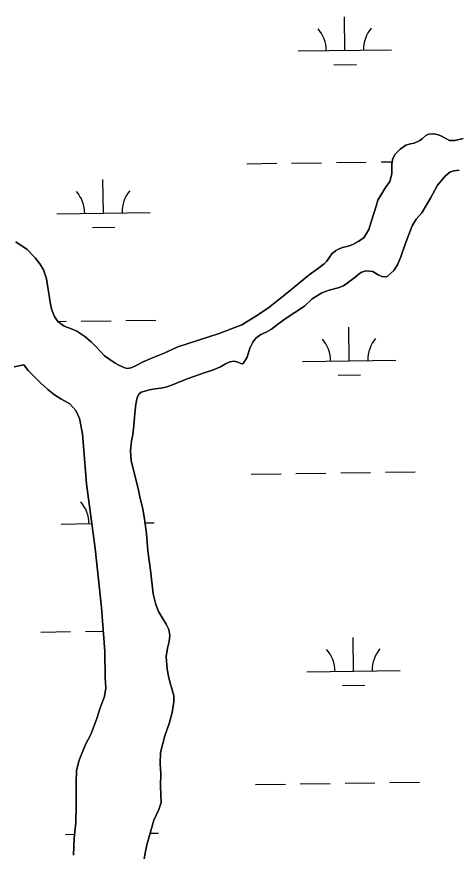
# Model space of a CAD drawing. Extents: x 3767014 to 3805179, y 361544 to 387384.
# Drawn here: x 3783612 to 3784085, y 368500 to 369398 of the extents above; entities that cross this region are included whole.
import ezdxf

# ---------------------------------------------------------------- set-up
doc = ezdxf.new("R2010")
doc.units = 0
doc.layers.add('V-TOPO-SHOR', color=7, linetype='Continuous')
doc.layers.add('V-WETL-SWMP', color=7, linetype='Continuous')

msp = doc.modelspace()

# ---------------------------------------------------------------- linework, layer by layer
at = {"layer": 'V-TOPO-SHOR'}
for points in [[(3783610.626, 369156.121), (3783622.58, 369147.993), (3783631.323, 369139.098), (3783636.277, 369132.852), (3783640.356, 369126.292), (3783643.238, 369116.667), (3783644.837, 369107.402), (3783646.425, 369098.722), (3783647.485, 369091.403), (3783648.968, 369082.918), (3783651.876, 369076.231), (3783655.731, 369070.937), (3783662.219, 369066.003), (3783669.141, 369063.335), (3783675.772, 369060.56), (3783684.44, 369054.7), (3783691.145, 369048.988), (3783696.76, 369043.641), (3783705.712, 369034.165), (3783717.173, 369026.317), (3783720.849, 369024.156), (3783727.39, 369021.084), (3783730.049, 369020.562), (3783734.151, 369021.056), (3783740.348, 369023.952), (3783747.213, 369027.55), (3783755.349, 369031.277), (3783769.509, 369037.014), (3783784.13, 369043.842), (3783828.545, 369058.063), (3783853.002, 369067.287), (3783867.86, 369076.471), (3783881.351, 369085.521), (3783902.965, 369102.708), (3783925.043, 369120.982), (3783933.997, 369127.275), (3783941.015, 369132.641), (3783943.978, 369135.654), (3783946.907, 369139.936), (3783949.275, 369143.326), (3783953.205, 369146.754), (3783955.724, 369147.893), (3783960.664, 369150.17), (3783966.99, 369151.796), (3783971.749, 369153.383), (3783977.748, 369156.47), (3783983.519, 369160.725), (3783988.987, 369169.382), (3783991.521, 369177.869), (3783994.808, 369187.55), (3783996.891, 369194.46), (3783998.691, 369200.87), (3784006.877, 369214.491), (3784011.612, 369221.074), (3784013.563, 369229.251), (3784013.653, 369233.564), (3784013.596, 369239.831), (3784014.729, 369245.541), (3784017.358, 369250.112), (3784022.517, 369255.431), (3784028.876, 369259.701), (3784033.834, 369261.196), (3784037.535, 369262.071), (3784043.837, 369264.774), (3784046.335, 369266.695), (3784050.069, 369270.218)], [(3784050.069, 369270.218), (3784053.465, 369271.573), (3784058.74, 369272.096), (3784063.664, 369271.043), (3784067.534, 369268.983), (3784075.671, 369264.776), (3784081.453, 369264.723), (3784090.212, 369266.996)], [(3784085.762, 369232.993), (3784080.191, 369232.465), (3784075.821, 369230.986), (3784071.219, 369226.954), (3784062.84, 369217.148), (3784055.154, 369203.146), (3784045.942, 369187.441), (3784039.745, 369180.529), (3784035.413, 369173.468), (3784031.924, 369164.076), (3784028.168, 369153.6), (3784023.402, 369140.26), (3784019.695, 369131.744), (3784016.027, 369125.58), (3784008.546, 369119.126), (3784003.85, 369118.911), (3783999.193, 369121.049), (3783993.329, 369124.433), (3783985.67, 369125.221), (3783980.425, 369123.427), (3783974.475, 369118.383), (3783967.363, 369112.917), (3783961.78, 369108.958), (3783956.047, 369107.055), (3783946.414, 369104.467), (3783938.648, 369101.628), (3783928.231, 369095.005), (3783919.9, 369087.257), (3783899.172, 369073.814), (3783891.197, 369067.545), (3783884.754, 369062.683), (3783878.86, 369059.405), (3783873.142, 369056.912), (3783867.752, 369053.056), (3783864.524, 369048.864), (3783861.452, 369042.421), (3783858.458, 369032.746), (3783854.981, 369026.782), (3783853.836, 369025.58), (3783851.872, 369025.826), (3783848.601, 369027.31), (3783844.659, 369028.291), (3783840.167, 369027.691), (3783835.424, 369025.418), (3783830.116, 369022.252), (3783821.389, 369018.606), (3783813.418, 369016.157), (3783795.156, 369009.927), (3783787.204, 369006.693), (3783778.48, 369002.952), (3783771.394, 369000.328), (3783766.032, 368999.314), (3783759.878, 368998.671), (3783756.07, 368998.09), (3783754.026, 368997.549), (3783744.882, 368994.972), (3783742.672, 368993.252), (3783740.71, 368989.384), (3783739.125, 368982.193), (3783737.995, 368972.467), (3783736.942, 368959.511), (3783735.814, 368949.689), (3783734.706, 368943), (3783733.405, 368932.193), (3783734.345, 368921.933), (3783736.76, 368911.412)], [(3783619.233, 369024.494), (3783608.84, 369022.367)], [(3783695.699, 368827.635), (3783686.447, 368896.855), (3783681.984, 368950.621), (3783678.744, 368966.8), (3783674.712, 368975.418), (3783668.264, 368982.607), (3783658.827, 368987.956), (3783652.161, 368992.101), (3783644.766, 368998.09), (3783636.549, 369005.528), (3783623.698, 369018.238), (3783619.233, 369024.494)], [(3783736.76, 368911.412), (3783741.554, 368891.743), (3783743.973, 368881.126), (3783746.693, 368870.124), (3783748.437, 368859.002), (3783750.582, 368843.578), (3783752.218, 368824.909), (3783754.975, 368804.504), (3783757.764, 368778.812), (3783760.586, 368767.618), (3783763.613, 368760.149), (3783767.81, 368752.809), (3783771.686, 368746.538), (3783774.67, 368740.734), (3783775.713, 368734.295), (3783774.887, 368728.005), (3783773.013, 368720.612), (3783771.662, 368711.861), (3783772.78, 368698.273), (3783774.334, 368690.867), (3783775.766, 368684.535), (3783778.32, 368676.273), (3783779.95, 368669.748), (3783780.112, 368663.19), (3783778.039, 368651.971), (3783775, 368640.142), (3783770.337, 368626.705), (3783765.585, 368608.859), (3783765.198, 368596.8), (3783765.956, 368585.948), (3783765.776, 368573.404), (3783766.124, 368563.324), (3783766.22, 368555.392), (3783763.961, 368547.695), (3783758.657, 368536.399), (3783755.843, 368527.414), (3783750.887, 368509.955), (3783749.4, 368502.668), (3783748.118, 368495.095)], [(3783672.379, 368498.718), (3783673.202, 368516.957), (3783674.755, 368533.452), (3783675.279, 368551.88), (3783675.381, 368567.555), (3783675.252, 368576.759), (3783675.721, 368589.505), (3783678.283, 368600.735), (3783685.216, 368617.559), (3783690.825, 368628.374), (3783697.264, 368645.283), (3783700.998, 368656.737), (3783705.493, 368668.994), (3783706.931, 368678.237), (3783706.279, 368688.801), (3783706.073, 368717.008), (3783702.36, 368764.226), (3783695.699, 368827.635)]]:
    msp.add_lwpolyline(points, dxfattribs=at)
at = {"layer": 'V-WETL-SWMP'}
for p, q in [((3783963.45, 369361.511), (3783962.95, 369397.507)), ((3783913.455, 369360.816), (3784013.445, 369362.205)), ((3783951.665, 369345.914), (3783975.663, 369346.248)), ((3783906.279, 369240.634), (3783938.276, 369241.078)), ((3783954.275, 369241.301), (3783986.272, 369241.745)), ((3784002.27, 369241.967), (3784014.053, 369242.131)), ((3783858.284, 369239.967), (3783890.281, 369240.412)), ((3783704.412, 369187.083), (3783703.912, 369223.079)), ((3783654.416, 369186.388), (3783754.407, 369187.777)), ((3783692.627, 369171.487), (3783716.625, 369171.82)), ((3783655.711, 369070.963), (3783664.611, 369071.087)), ((3783680.609, 369071.309), (3783712.606, 369071.754)), ((3783728.605, 369071.976), (3783760.602, 369072.42)), ((3783968.071, 369028.868), (3783967.571, 369064.864)), ((3783918.075, 369028.173), (3784018.066, 369029.562)), ((3783956.286, 369013.272), (3783980.284, 369013.605)), ((3783958.895, 368908.658), (3783990.892, 368909.102)), ((3784006.891, 368909.324), (3784038.888, 368909.769)), ((3783862.905, 368907.324), (3783894.902, 368907.769)), ((3783910.9, 368907.991), (3783942.897, 368908.435)), ((3783748.994, 368854.995), (3783759.028, 368855.134)), ((3783659.037, 368853.745), (3783692.148, 368854.205)), ((3783637.235, 368737.999), (3783669.232, 368738.444)), ((3783685.23, 368738.666), (3783704.348, 368738.932)), ((3783972.691, 368696.225), (3783972.191, 368732.221)), ((3783922.696, 368695.53), (3784022.687, 368696.919)), ((3783960.907, 368680.629), (3783984.905, 368680.962)), ((3784011.512, 368576.682), (3784043.509, 368577.126)), ((3783867.526, 368574.681), (3783899.522, 368575.126)), ((3783915.521, 368575.348), (3783947.518, 368575.793)), ((3783963.516, 368576.015), (3783995.513, 368576.459)), ((3783663.658, 368521.103), (3783673.605, 368521.241)), ((3783754.409, 368522.363), (3783763.648, 368522.492))]:
    msp.add_line(p, q, dxfattribs=at)
for points in [[(3784090.212, 369266.996), (3784081.452, 369264.723), (3784075.671, 369264.776), (3784067.535, 369268.983), (3784063.664, 369271.042), (3784058.74, 369272.096), (3784053.464, 369271.574), (3784050.069, 369270.217), (3784046.336, 369266.696), (3784043.836, 369264.773), (3784037.536, 369262.071), (3784033.835, 369261.196), (3784028.877, 369259.702), (3784022.517, 369255.431), (3784017.359, 369250.112), (3784014.729, 369245.541), (3784013.597, 369239.832), (3784013.654, 369233.564), (3784013.564, 369229.252), (3784011.611, 369221.074), (3784006.876, 369214.492), (3783998.69, 369200.87), (3783996.89, 369194.459), (3783994.807, 369187.55), (3783991.52, 369177.87), (3783988.987, 369169.383), (3783983.519, 369160.726), (3783977.747, 369156.469), (3783971.75, 369153.383), (3783966.99, 369151.796), (3783960.663, 369150.17), (3783955.724, 369147.893), (3783953.205, 369146.754), (3783949.274, 369143.326), (3783946.908, 369139.937), (3783943.978, 369135.653), (3783941.015, 369132.641), (3783933.997, 369127.276)], [(3783858.459, 369032.746), (3783861.452, 369042.42), (3783864.525, 369048.863), (3783867.752, 369053.056), (3783873.143, 369056.912), (3783878.86, 369059.404), (3783884.754, 369062.684), (3783891.197, 369067.545), (3783899.173, 369073.815), (3783919.901, 369087.257), (3783928.231, 369095.005), (3783938.647, 369101.629), (3783946.413, 369104.466), (3783956.047, 369107.055), (3783961.779, 369108.959), (3783967.362, 369112.917), (3783974.476, 369118.383), (3783980.425, 369123.427), (3783985.67, 369125.222), (3783993.33, 369124.432), (3783999.192, 369121.05), (3784003.849, 369118.912), (3784008.546, 369119.126), (3784016.027, 369125.58), (3784019.695, 369131.744), (3784023.402, 369140.259), (3784028.167, 369153.601), (3784031.924, 369164.076), (3784035.414, 369173.468), (3784039.746, 369180.53), (3784045.942, 369187.442), (3784055.154, 369203.146), (3784062.84, 369217.147), (3784071.218, 369226.954), (3784075.82, 369230.986), (3784080.191, 369232.465), (3784085.762, 369232.994)], [(3783933.997, 369127.276), (3783925.043, 369120.982), (3783902.965, 369102.707), (3783881.35, 369085.521), (3783867.86, 369076.47), (3783853.002, 369067.287), (3783828.545, 369058.063), (3783784.131, 369043.841), (3783769.509, 369037.014), (3783755.349, 369031.277), (3783747.213, 369027.55), (3783740.347, 369023.952), (3783734.15, 369021.056), (3783730.048, 369020.563), (3783727.39, 369021.085), (3783720.849, 369024.156), (3783717.172, 369026.318), (3783705.713, 369034.166), (3783696.761, 369043.642), (3783691.144, 369048.989), (3783684.44, 369054.7), (3783675.773, 369060.559), (3783669.142, 369063.334), (3783662.219, 369066.004), (3783655.73, 369070.937), (3783651.877, 369076.23), (3783648.969, 369082.917), (3783647.486, 369091.402), (3783646.424, 369098.722), (3783644.838, 369107.401), (3783643.238, 369116.667), (3783640.356, 369126.293), (3783636.276, 369132.853), (3783631.322, 369139.098), (3783622.58, 369147.992), (3783610.625, 369156.121)], [(3783748.119, 368495.095), (3783749.401, 368502.669), (3783750.886, 368509.954), (3783755.843, 368527.415), (3783758.657, 368536.398), (3783763.962, 368547.696), (3783766.221, 368555.392), (3783766.123, 368563.324), (3783765.776, 368573.404), (3783765.956, 368585.947), (3783765.198, 368596.801), (3783765.586, 368608.859), (3783770.337, 368626.706), (3783775, 368640.143), (3783778.039, 368651.972), (3783780.112, 368663.19), (3783779.95, 368669.749), (3783778.32, 368676.272), (3783775.765, 368684.535), (3783774.335, 368690.867), (3783772.781, 368698.273), (3783771.662, 368711.861), (3783773.013, 368720.612), (3783774.887, 368728.005), (3783775.712, 368734.294), (3783774.671, 368740.733), (3783771.687, 368746.537), (3783767.81, 368752.808), (3783763.613, 368760.149), (3783760.587, 368767.617), (3783757.764, 368778.812), (3783754.975, 368804.505), (3783752.218, 368824.909), (3783750.581, 368843.578), (3783748.437, 368859.002), (3783746.693, 368870.125), (3783743.973, 368881.127), (3783741.555, 368891.744), (3783736.76, 368911.412), (3783734.345, 368921.932), (3783733.406, 368932.194), (3783734.706, 368943.001), (3783735.814, 368949.689), (3783736.943, 368959.512), (3783737.995, 368972.468), (3783739.126, 368982.194), (3783740.711, 368989.383), (3783742.673, 368993.252), (3783744.883, 368994.972), (3783754.027, 368997.548), (3783756.071, 368998.089), (3783759.877, 368998.672), (3783766.032, 368999.314), (3783771.394, 369000.328), (3783778.48, 369002.952), (3783787.204, 369006.694), (3783795.156, 369009.927), (3783813.418, 369016.157), (3783821.389, 369018.607), (3783830.115, 369022.251), (3783835.424, 369025.419), (3783840.168, 369027.691), (3783844.659, 369028.291), (3783848.601, 369027.311), (3783851.871, 369025.825), (3783853.836, 369025.579), (3783854.981, 369026.783), (3783858.459, 369032.746)], [(3783608.84, 369022.366), (3783619.233, 369024.495), (3783623.698, 369018.238), (3783636.55, 369005.527), (3783644.766, 368998.09), (3783652.162, 368992.101), (3783658.827, 368987.956), (3783668.265, 368982.606), (3783674.712, 368975.418), (3783678.745, 368966.8), (3783681.985, 368950.62), (3783686.447, 368896.855), (3783695.699, 368827.635), (3783702.359, 368764.227), (3783706.072, 368717.007), (3783706.279, 368688.801), (3783706.931, 368678.238), (3783705.494, 368668.995), (3783700.997, 368656.738), (3783697.264, 368645.283), (3783690.825, 368628.374), (3783685.215, 368617.558), (3783678.284, 368600.735), (3783675.721, 368589.505), (3783675.252, 368576.759), (3783675.381, 368567.555), (3783675.278, 368551.88), (3783674.754, 368533.451), (3783673.202, 368516.957), (3783672.379, 368498.717)]]:
    msp.add_lwpolyline(points, dxfattribs=at)
for centre, start, end in [((3783908.206, 369361.218), 0.024037, 41.567696), ((3784018.681, 369362.753), 140.024034, 181.567693), ((3783649.167, 369186.79), 0.024037, 41.567696), ((3783759.643, 369188.325), 140.024034, 181.567693), ((3784023.302, 369030.11), 140.024034, 181.567693), ((3783912.826, 369028.575), 0.024037, 41.567696), ((3783653.788, 368854.147), 0.024037, 41.567696), ((3783917.447, 368695.932), 0.024037, 41.567696), ((3784027.922, 368697.467), 140.024034, 181.567693)]:
    msp.add_arc(centre, 35.246, start, end, dxfattribs=at)

doc.saveas('drawing.dxf')
